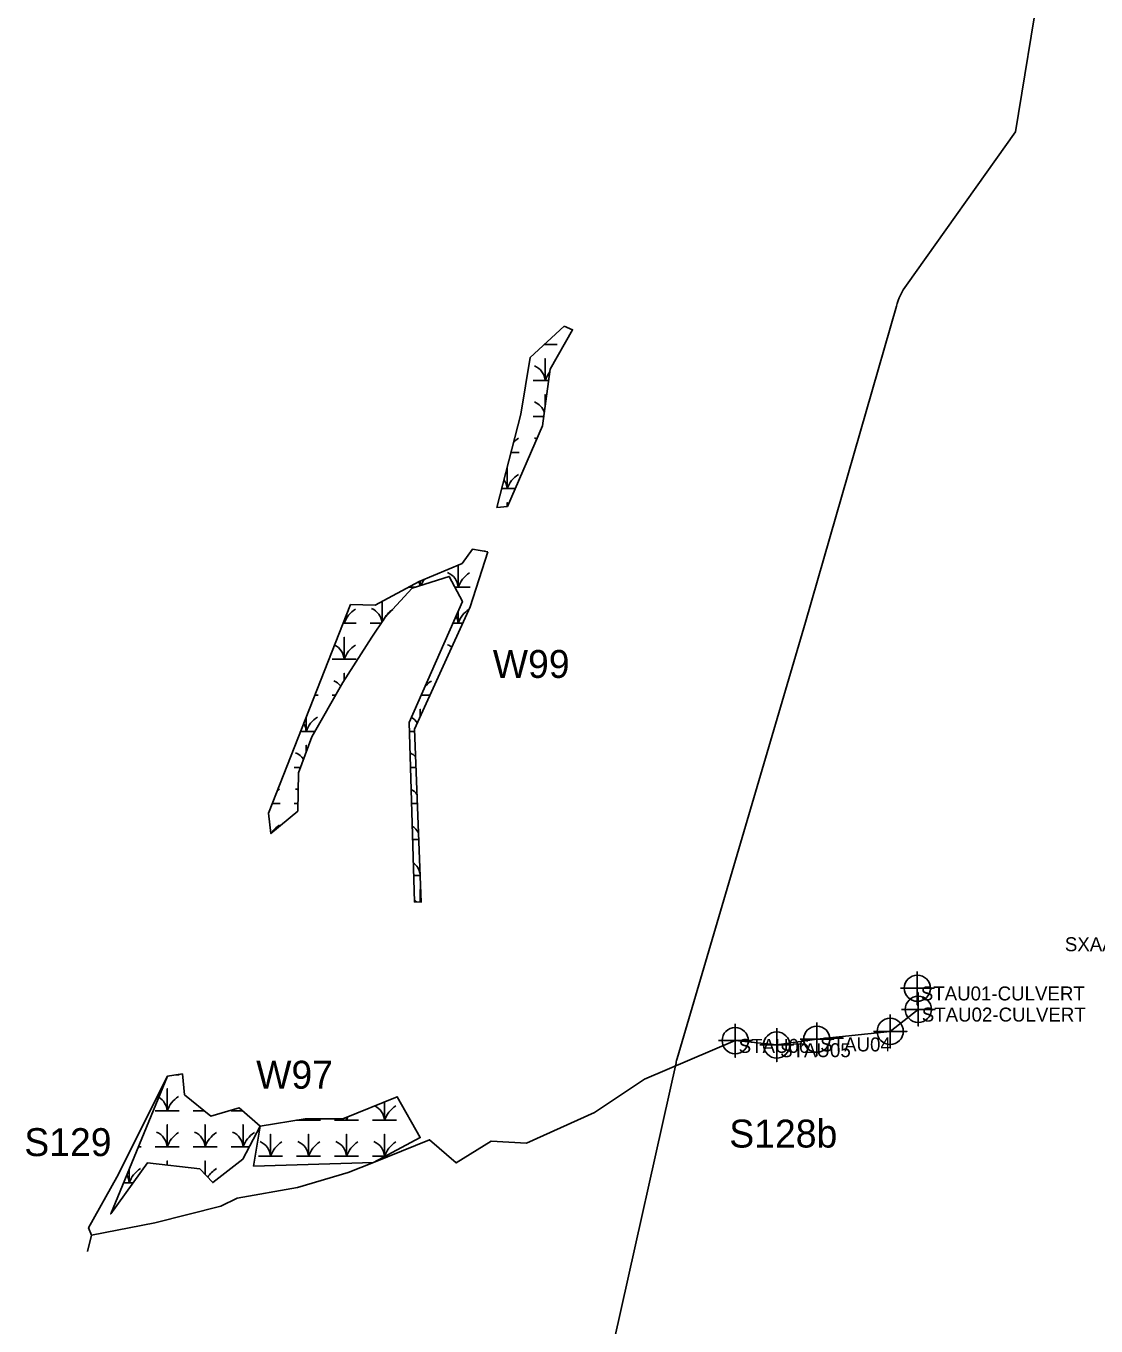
# Model space of a CAD drawing. Extents: x 1253697 to 1278588, y 912189 to 981699.
# Drawn here: x 1268180 to 1268946, y 967144 to 968074 of the extents above; entities that cross this region are included whole.
import ezdxf

# ---------------------------------------------------------------- set-up
doc = ezdxf.new("R2010")
doc.units = 0
for name, color, linetype in [('Default', 7, 'Continuous'), ('Exist Environmental Wetland Boundary', 7, 'Continuous'), ('Exist Hydro Jurisdictional Stream or Body of Water Mitigable', 7, 'Continuous'), ('Exist Hydro Jurisdictional Stream or Body of Water Mitigable Cogo Comment', 7, 'Continuous'), ('Exist Hydro Jurisdictional Stream or Body of Water Mitigable Cogo Number', 7, 'Continuous'), ('Exist Hydro Jurisdictional Stream or Body of Water Mitigable Cogo Point CELL', 7, 'Continuous')]:
    doc.layers.add(name, color=color, linetype=linetype)

msp = doc.modelspace()

# ---------------------------------------------------------------- linework, layer by layer
at = {"layer": 'Default'}
for points in [[(1268890.3, 968613.62), (1268905.95, 968565.2), (1268918.25, 968520.3), (1268925.65, 968471.45), (1268929.62, 968418.3), (1268932.42, 968374.16), (1268930.44, 968332.55), (1268923.86, 968217.28), (1268888.15, 967998.58), (1268810.13, 967888.85)], [(1268890.3, 968613.62), (1268905.95, 968565.2), (1268918.25, 968520.3), (1268925.65, 968471.45), (1268929.62, 968418.3), (1268932.42, 968374.16), (1268930.44, 968332.55), (1268923.86, 968217.28), (1268888.15, 967998.58), (1268810.13, 967888.85)], [(1268802.82, 967873.68), (1268737.84, 967647.44), (1268645.91, 967335.31)], [(1268802.82, 967873.68), (1268737.84, 967647.44), (1268645.91, 967335.31)], [(1268645.08, 967332.09), (1268600.97, 967134.61), (1268510.11, 966983.33), (1268442.7, 966884.24), (1268413.54, 966844.74), (1268397.49, 966844.97), (1268324.96, 966935.99)], [(1268645.08, 967332.09), (1268600.97, 967134.61), (1268510.11, 966983.33), (1268442.7, 966884.24), (1268413.54, 966844.74), (1268397.49, 966844.97), (1268324.96, 966935.99)]]:
    msp.add_lwpolyline(points, dxfattribs=at)
for centre, start, end in [((1268850.88, 967859.87), 144.5849, 163.97622), ((1268850.88, 967859.87), 144.5849, 163.97622), ((1268693.88, 967321.19), 163.5885, 167.40837), ((1268693.88, 967321.19), 163.5885, 167.40837)]:
    msp.add_arc(centre, 50, start, end, dxfattribs=at)
at = {"layer": 'Exist Environmental Wetland Boundary'}
for points in [[(1268564.98, 967859.4), (1268571.04, 967856.87), (1268555.07, 967828.71), (1268549.53, 967788.16), (1268524.31, 967730.28), (1268516.81, 967729.66), (1268533.97, 967796.52), (1268540.6, 967836.9)], [(1268510.36, 967697.91), (1268497.7, 967658.51), (1268457.77, 967570.9), (1268462.55, 967447.05), (1268457.74, 967447.29), (1268454.12, 967575.81), (1268492.14, 967662.4), (1268482.68, 967680.25), (1268456.25, 967671.89), (1268436.7, 967650.53), (1268427.29, 967636.75), (1268406.6, 967604.46), (1268384.26, 967565.37), (1268374.69, 967539.59), (1268374.31, 967512.25), (1268354.98, 967496.25), (1268353.27, 967510.81), (1268412.07, 967660.13), (1268429.78, 967659.61), (1268461.12, 967676.71), (1268491.89, 967689.62), (1268499.39, 967699.86)], [(1268291.64, 967324.27), (1268280.88, 967322.53), (1268240.37, 967223.93), (1268266.61, 967260.44), (1268304.01, 967256.29), (1268313.42, 967246.44), (1268334.92, 967263.2), (1268347.21, 967286.73), (1268332.33, 967299.98), (1268311.91, 967294.01), (1268293.12, 967309.32)], [(1268347.21, 967286.73), (1268379.62, 967292.12), (1268406.6, 967292.07), (1268445.51, 967307.81), (1268461.97, 967278.56), (1268428.48, 967260.89), (1268342.56, 967258.26)]]:
    msp.add_lwpolyline(points, close=True, dxfattribs=at)
at = {"layer": 'Exist Hydro Jurisdictional Stream or Body of Water Mitigable'}
for p, q in [((1268542.78, 967794.67), (1268550.42, 967794.67)), ((1268526.88, 967768.89), (1268532.78, 967768.89)), ((1268507.72, 967698.28), (1268508.31, 967698.28)), ((1268461.92, 967673.68), (1268461.92, 967677.05)), ((1268461.92, 967677.05), (1268461.92, 967673.68)), ((1268453.4, 967672.5), (1268458.17, 967672.5)), ((1268434.72, 967647.62), (1268434.72, 967662.3)), ((1268434.72, 967662.3), (1268434.72, 967647.62)), ((1268426.11, 967646.72), (1268434.1, 967646.72)), ((1268480.52, 967620.94), (1268480.57, 967620.94)), ((1268386.48, 967595.16), (1268388.91, 967595.16)), ((1268398.91, 967595.16), (1268401.29, 967595.16)), ((1268462.62, 967595.16), (1268468.83, 967595.16)), ((1268454.31, 967569.38), (1268457.83, 967569.38)), ((1268371.71, 967543.59), (1268376.17, 967543.59)), ((1268455.03, 967543.59), (1268458.83, 967543.59)), ((1268356.02, 967517.81), (1268361.71, 967517.81)), ((1268371.71, 967517.81), (1268374.39, 967517.81)), ((1268455.76, 967517.81), (1268459.82, 967517.81)), ((1268456.48, 967492.03), (1268460.82, 967492.03)), ((1268457.21, 967466.25), (1268461.81, 967466.25)), ((1268287.05, 967323.53), (1268289.34, 967323.53)), ((1268299.34, 967297.75), (1268307.32, 967297.75)), ((1268326.54, 967297.75), (1268334.83, 967297.75)), ((1268260.11, 967271.97), (1268262.14, 967271.97))]:
    msp.add_line(p, q, dxfattribs=at)
for points in [[(1268550.7, 967846.23), (1268551.38, 967846.23), (1268551.38, 967846.85)], [(1268551.38, 967846.85), (1268551.38, 967846.23), (1268559.98, 967846.23)], [(1268542.78, 967820.45), (1268551.38, 967820.45), (1268551.38, 967836.23), (1268551.38, 967820.45), (1268553.94, 967820.45)], [(1268551.38, 967801.71), (1268551.38, 967810.45), (1268551.38, 967801.71)], [(1268520.26, 967743.11), (1268524.18, 967743.11), (1268524.18, 967758.36)], [(1268524.18, 967758.36), (1268524.18, 967743.11), (1268529.9, 967743.11)], [(1268524.18, 967730.27), (1268524.18, 967733.11), (1268524.18, 967730.27)], [(1268486.79, 967672.5), (1268489.12, 967672.5), (1268489.12, 967688.28), (1268489.12, 967672.5), (1268497.72, 967672.5)], [(1268406.79, 967646.72), (1268407.51, 967646.72), (1268407.51, 967648.56)], [(1268407.51, 967648.56), (1268407.51, 967646.72), (1268416.11, 967646.72)], [(1268485.25, 967646.72), (1268489.12, 967646.72), (1268489.12, 967655.53)], [(1268489.12, 967655.53), (1268489.12, 967646.72), (1268492.32, 967646.72)], [(1268398.91, 967620.94), (1268407.51, 967620.94), (1268407.51, 967636.72), (1268407.51, 967620.94), (1268416.11, 967620.94)], [(1268407.51, 967605.87), (1268407.51, 967610.94), (1268407.51, 967605.87)], [(1268461.92, 967579.99), (1268461.92, 967585.16), (1268461.92, 967579.99)], [(1268376.33, 967569.38), (1268380.31, 967569.38), (1268380.31, 967579.48)], [(1268380.31, 967579.48), (1268380.31, 967569.38), (1268386.55, 967569.38)], [(1268380.31, 967554.73), (1268380.31, 967559.38), (1268380.31, 967554.73)], [(1268461.92, 967447.08), (1268461.92, 967456.25), (1268461.92, 967447.08)], [(1268817.85, 967385.52), (1268818.53, 967370.4), (1268798.42, 967354.65), (1268745.85, 967349.03), (1268717.14, 967344.92), (1268687.44, 967347.99), (1268622.51, 967320.47), (1268586.77, 967296.49), (1268538.06, 967274.71), (1268512.71, 967276.04), (1268487.7, 967260.45), (1268468.55, 967277.02), (1268428.48, 967260.89), (1268410.29, 967253.68), (1268374.16, 967242.97), (1268330.89, 967235.18), (1268319.26, 967229.61), (1268271.88, 967217.56), (1268226.53, 967208.84), (1268223.58, 967197.08)], [(1268280.88, 967322.53), (1268244.81, 967250.38), (1268224.5, 967213.92), (1268226.53, 967208.84)], [(1268272.14, 967297.75), (1268280.74, 967297.75), (1268280.74, 967313.53), (1268280.74, 967297.75), (1268289.34, 967297.75)], [(1268427.78, 967291.02), (1268436.38, 967291.02), (1268436.38, 967304.12)], [(1268436.38, 967304.12), (1268436.38, 967291.02), (1268444.98, 967291.02)], [(1268272.14, 967271.97), (1268280.74, 967271.97), (1268280.74, 967287.75), (1268280.74, 967271.97), (1268289.34, 967271.97)], [(1268299.34, 967271.97), (1268307.94, 967271.97), (1268307.94, 967287.75), (1268307.94, 967271.97), (1268316.54, 967271.97)], [(1268326.54, 967271.97), (1268335.14, 967271.97), (1268335.14, 967287.75), (1268335.14, 967271.97), (1268339.5, 967271.97)], [(1268373.37, 967291.02), (1268381.97, 967291.02), (1268381.97, 967292.11)], [(1268381.97, 967292.11), (1268381.97, 967291.02), (1268390.58, 967291.02)], [(1268400.58, 967291.02), (1268409.18, 967291.02), (1268409.18, 967293.11)], [(1268409.18, 967293.11), (1268409.18, 967291.02), (1268417.78, 967291.02)], [(1268346.17, 967265.24), (1268354.77, 967265.24), (1268354.77, 967281.02), (1268354.77, 967265.24), (1268363.37, 967265.24)], [(1268373.37, 967265.24), (1268381.97, 967265.24), (1268381.97, 967281.02), (1268381.97, 967265.24), (1268390.58, 967265.24)], [(1268400.58, 967265.24), (1268409.18, 967265.24), (1268409.18, 967281.02), (1268409.18, 967265.24), (1268417.78, 967265.24)], [(1268427.78, 967265.24), (1268436.38, 967265.24), (1268436.38, 967281.02), (1268436.38, 967265.24), (1268436.72, 967265.24)], [(1268280.74, 967258.87), (1268280.74, 967261.97), (1268280.74, 967258.87)], [(1268307.94, 967252.17), (1268307.94, 967261.97), (1268307.94, 967252.17)], [(1268249.51, 967246.19), (1268253.53, 967246.19), (1268253.53, 967255.97)], [(1268253.53, 967255.97), (1268253.53, 967246.19), (1268256.37, 967246.19)]]:
    msp.add_lwpolyline(points, dxfattribs=at)
for centre, radius, start, end in [((1268539.12, 967845.34), 12.3, 4.14034, 6.83021), ((1268569.62, 967840.17), 19.22, 158.64766, 161.62219), ((1268539.12, 967819.56), 12.3, 4.14034, 67.53497), ((1268569.62, 967814.39), 19.22, 140.5412, 161.62219), ((1268539.12, 967793.78), 12.3, 17.94875, 67.53497), ((1268542.42, 967762.83), 19.22, 122.12745, 135.10145), ((1268539.12, 967768), 12.3, 59.47624, 67.53497), ((1268542.42, 967737.05), 19.22, 122.12745, 161.62219), ((1268511.91, 967742.22), 12.3, 4.14034, 35.83088), ((1268449.65, 967671.61), 12.3, 9.50149, 23.88564), ((1268480.16, 967666.44), 19.22, 141.58818, 157.34154), ((1268476.86, 967671.61), 12.3, 4.14034, 67.53497), ((1268507.36, 967666.44), 19.22, 122.12745, 161.62219), ((1268425.75, 967640.66), 19.22, 122.12745, 161.62219), ((1268422.45, 967645.83), 12.3, 7.8071, 67.53497), ((1268452.96, 967640.66), 19.22, 123.59526, 154.56139), ((1268476.86, 967645.83), 12.3, 4.14034, 29.71112), ((1268507.36, 967640.66), 19.22, 122.94878, 161.62219), ((1268395.25, 967645.83), 12.3, 4.14034, 10.66287), ((1268395.25, 967620.05), 12.3, 4.14034, 64.00292), ((1268425.75, 967614.88), 19.22, 122.12745, 161.62219), ((1268476.86, 967620.05), 12.3, 51.31088, 67.53497), ((1268395.25, 967594.27), 12.3, 37.251, 67.53497), ((1268480.16, 967589.1), 19.22, 122.12745, 140.53079), ((1268368.04, 967568.49), 12.3, 4.14034, 31.60395), ((1268398.55, 967563.31), 19.22, 122.12745, 161.62219), ((1268449.65, 967568.49), 12.3, 34.1936, 60.91897), ((1268368.04, 967542.71), 12.3, 33.1392, 67.53497), ((1268449.65, 967542.71), 12.3, 43.76984, 65.5555), ((1268371.35, 967511.75), 19.22, 122.12745, 127.51485), ((1268368.04, 967516.93), 12.3, 58.21668, 67.53497), ((1268449.65, 967516.93), 12.3, 36.20783, 61.72887), ((1268371.35, 967485.97), 19.22, 122.12745, 146.93524), ((1268449.65, 967491.15), 12.3, 26.72488, 57.74908), ((1268449.65, 967465.37), 12.3, 10.05295, 53.57405), ((1268449.65, 967439.58), 12.3, 38.35136, 49.14553), ((1268268.47, 967296.86), 12.3, 4.14034, 59.61662), ((1268298.98, 967291.69), 19.22, 122.12745, 161.62219), ((1268424.11, 967290.13), 12.3, 4.14034, 64.89917), ((1268454.62, 967284.96), 19.22, 122.12745, 161.62219), ((1268369.71, 967290.13), 12.3, 4.14034, 9.29248), ((1268400.22, 967284.96), 19.22, 158.13961, 161.62219), ((1268396.91, 967290.13), 12.3, 4.14034, 13.43871), ((1268427.42, 967284.96), 19.22, 153.5103, 161.62219), ((1268268.47, 967271.08), 12.3, 4.14034, 67.53497), ((1268298.98, 967265.91), 19.22, 122.12745, 161.62219), ((1268295.67, 967271.08), 12.3, 4.14034, 67.53497), ((1268326.18, 967265.91), 19.22, 122.12745, 161.62219), ((1268322.88, 967271.08), 12.3, 4.14034, 67.53497), ((1268353.39, 967265.91), 19.22, 122.12745, 161.62219), ((1268342.51, 967264.35), 12.3, 4.14034, 67.53497), ((1268373.01, 967259.18), 19.22, 122.12745, 161.62219), ((1268369.71, 967264.35), 12.3, 4.14034, 67.53497), ((1268400.22, 967259.18), 19.22, 122.12745, 161.62219), ((1268396.91, 967264.35), 12.3, 4.14034, 67.53497), ((1268427.42, 967259.18), 19.22, 122.12745, 161.62219), ((1268424.11, 967264.35), 12.3, 4.14034, 67.53497), ((1268454.62, 967259.18), 19.22, 122.12745, 161.62219), ((1268451.32, 967264.35), 12.3, 65.99815, 67.53497), ((1268241.27, 967245.3), 12.3, 4.14034, 31.31257), ((1268271.78, 967240.13), 19.22, 122.12745, 161.62219), ((1268326.18, 967240.13), 19.22, 122.12745, 148.36702)]:
    msp.add_arc(centre, radius, start, end, dxfattribs=at)
at = {"layer": 'Exist Hydro Jurisdictional Stream or Body of Water Mitigable Cogo Point CELL'}
for points in [[(1268817.85, 967397.52), (1268817.85, 967373.52), (1268817.85, 967385.52), (1268829.85, 967385.52), (1268805.85, 967385.52)], [(1268818.53, 967382.4), (1268818.53, 967358.4), (1268818.53, 967370.4), (1268830.53, 967370.4), (1268806.53, 967370.4)], [(1268687.44, 967359.99), (1268687.44, 967335.99), (1268687.44, 967347.99), (1268699.44, 967347.99), (1268675.44, 967347.99)], [(1268745.85, 967361.03), (1268745.85, 967337.03), (1268745.85, 967349.03), (1268757.85, 967349.03), (1268733.85, 967349.03)], [(1268798.42, 967366.65), (1268798.42, 967342.65), (1268798.42, 967354.65), (1268810.42, 967354.65), (1268786.42, 967354.65)], [(1268717.14, 967356.92), (1268717.14, 967332.92), (1268717.14, 967344.92), (1268729.14, 967344.92), (1268705.14, 967344.92)]]:
    msp.add_lwpolyline(points, dxfattribs=at)
for centre in [(1268817.85, 967385.52), (1268818.53, 967370.4), (1268798.42, 967354.65), (1268687.44, 967347.99), (1268717.14, 967344.92), (1268745.85, 967349.03)]:
    msp.add_circle(centre, 9.38, dxfattribs=at)

# ---------------------------------------------------------------- texts
at = {"layer": 'Exist Hydro Jurisdictional Stream or Body of Water Mitigable'}
for s, p in [('W99', (1268513.89, 967607.61)), ('W97', (1268344.48, 967313.6)), ('S129', (1268178.44, 967265.35))]:
    msp.add_text(s, height=20, dxfattribs=at).set_placement(p)
at = {"layer": 'Exist Hydro Jurisdictional Stream or Body of Water Mitigable Cogo Comment'}
for s, p in [('SXAA1 CULVERT/XQ8', (1268923.49, 967412.02)), ('STAU01-CULVERT', (1268820.35, 967376.77)), ('STAU02-CULVERT', (1268821.03, 967361.65)), ('STAU06', (1268689.94, 967339.24)), ('STAU05', (1268719.64, 967336.17)), ('STAU04', (1268748.35, 967340.28))]:
    msp.add_text(s, height=10, dxfattribs=at).set_placement(p)
at = {"layer": 'Exist Hydro Jurisdictional Stream or Body of Water Mitigable Cogo Number'}
msp.add_text('S128b', height=20, dxfattribs=at).set_placement((1268683.21, 967271.48))

doc.saveas('drawing.dxf')
